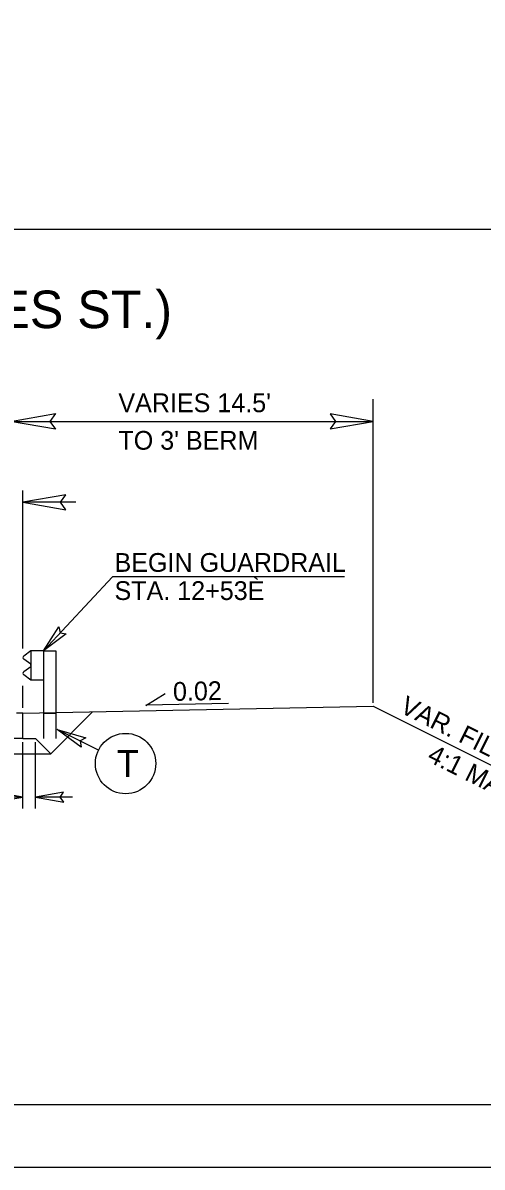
# Model space of a CAD drawing. Extents: x 1487909 to 1489267, y 497866 to 499814.
# Drawn here: x 1488991.46 to 1489009.83, y 498107.09 to 498152.83 of the extents above; entities that cross this region are included whole.
import ezdxf

# ---------------------------------------------------------------- set-up
doc = ezdxf.new("R2010")
doc.units = 0
for name, color, linetype in [('Prop Dimension', 7, 'Continuous'), ('Prop Dimension Text', 7, 'Continuous'), ('Prop Terminator CELL', 7, 'Continuous'), ('Scratch_Level_1', 7, 'Continuous'), ('Sheet Plot Border Outside CELL', 7, 'Continuous'), ('Sheet Typical CELL', 7, 'Continuous'), ('Typical Curb CELL', 7, 'Continuous'), ('Typical Guardrail CELL', 7, 'Continuous'), ('Typical Hinge Slope Arterial CELL', 7, 'Continuous'), ('Typical Hinge Slope Interstate CELL', 7, 'Continuous'), ('Typical ID Circle CELL', 7, 'Continuous'), ('Typical Pavement Slope CELL', 7, 'Continuous'), ('Typical Pavement Slope Information CELL', 7, 'Continuous'), ('Typical Terminator CELL', 7, 'Continuous'), ('Typical Text ID Circle CELL', 7, 'Continuous')]:
    doc.layers.add(name, color=color, linetype=linetype)

msp = doc.modelspace()

# ---------------------------------------------------------------- linework, layer by layer
at = {"layer": 'Prop Dimension'}
for p, q in [((1489005.464, 498125.647), (1489005.464, 498137.782)), ((1488990.964, 498136.89), (1489005.464, 498136.89)), ((1488991.464, 498127.821), (1488991.464, 498134.133)), ((1488993.586, 498133.662), (1488991.464, 498133.662)), ((1488995.053, 498130.688), (1488992.281, 498127.719)), ((1489004.326, 498130.688), (1488995.053, 498130.688)), ((1488991.464, 498125.452), (1488991.464, 498126.332)), ((1488991.463, 498121.42), (1488991.463, 498124.074)), ((1488991.963, 498121.42), (1488991.963, 498124.074)), ((1488991.463, 498121.88), (1488989.302, 498121.88)), ((1488993.45, 498121.88), (1488991.963, 498121.88))]:
    msp.add_line(p, q, dxfattribs=at)
at = {"layer": 'Prop Terminator CELL'}
for points in [[(1488992.764, 498136.58), (1488990.964, 498136.89), (1488992.774, 498137.21), (1488992.544, 498136.89)], [(1489003.754, 498136.596), (1489005.464, 498136.89), (1489003.744, 498137.194), (1489003.963, 498136.89)], [(1488993.174, 498133.957), (1488991.464, 498133.662), (1488993.183, 498133.358), (1488992.965, 498133.662)], [(1488993.19, 498128.409), (1488992.281, 498127.719), (1488992.907, 498128.682), (1488992.955, 498128.44)], [(1488990.338, 498121.686), (1488991.463, 498121.88), (1488990.332, 498122.08), (1488990.476, 498121.88)], [(1488993.088, 498122.074), (1488991.963, 498121.88), (1488993.094, 498121.68), (1488992.951, 498121.88)]]:
    msp.add_lwpolyline(points, close=True, dxfattribs=at)
at = {"layer": 'Scratch_Level_1'}
msp.add_line((1488899.964, 498144.587), (1489049.964, 498144.587), dxfattribs=at)
at = {"layer": 'Sheet Plot Border Outside CELL'}
msp.add_lwpolyline([(1489051.664, 498217.087), (1488883.264, 498217.087), (1488883.264, 498107.087), (1489051.664, 498107.087)], close=True, dxfattribs=at)
at = {"layer": 'Sheet Typical CELL'}
msp.add_lwpolyline([(1489049.964, 498214.587), (1488899.964, 498214.587), (1488899.964, 498109.587), (1489049.964, 498109.587)], close=True, dxfattribs=at)
at = {"layer": 'Typical Curb CELL'}
for p, q in [((1488991.463, 498125.227), (1488991.203, 498125.227)), ((1488991.463, 498124.227), (1488991.463, 498125.227)), ((1488991.463, 498124.227), (1488988.964, 498124.227))]:
    msp.add_line(p, q, dxfattribs=at)
at = {"layer": 'Typical Guardrail CELL'}
for p, q in [((1488991.786, 498127.719), (1488991.497, 498127.516)), ((1488992.284, 498127.719), (1488991.786, 498127.719)), ((1488991.786, 498127.719), (1488991.786, 498126.559)), ((1488992.284, 498127.719), (1488992.284, 498125.233)), ((1488992.284, 498127.719), (1488992.781, 498127.719)), ((1488992.781, 498127.719), (1488992.781, 498125.233)), ((1488991.786, 498127.186), (1488991.497, 498127.388)), ((1488991.786, 498127.092), (1488991.497, 498126.889)), ((1488991.786, 498127.139), (1488991.786, 498127.186)), ((1488991.786, 498127.139), (1488991.786, 498127.092)), ((1488991.786, 498126.559), (1488991.497, 498126.762)), ((1488992.284, 498126.559), (1488991.786, 498126.559)), ((1488992.284, 498125.233), (1488992.781, 498125.233)), ((1488992.284, 498125.233), (1488992.284, 498124.225)), ((1488992.781, 498125.233), (1488992.781, 498124.225))]:
    msp.add_line(p, q, dxfattribs=at)
for centre, start, end in [((1488991.541, 498127.452), 125.003, 235.0112), ((1488991.541, 498126.825), 125.0059, 235.0366)]:
    msp.add_arc(centre, 0.0776, start, end, dxfattribs=at)
at = {"layer": 'Typical Hinge Slope Arterial CELL'}
msp.add_line((1489005.464, 498125.507), (1489014.493, 498120.992), dxfattribs=at)
at = {"layer": 'Typical ID Circle CELL'}
msp.add_line((1488994.488, 498123.756), (1488992.831, 498124.581), dxfattribs=at)
msp.add_circle((1488995.57, 498123.219), 1.208, dxfattribs=at)
at = {"layer": 'Typical Pavement Slope CELL'}
for p, q in [((1488991.463, 498125.227), (1489005.464, 498125.507)), ((1488994.245, 498125.282), (1488992.577, 498123.614)), ((1488991.463, 498124.227), (1488991.963, 498124.227)), ((1488991.963, 498124.227), (1488992.577, 498123.614)), ((1488988.964, 498123.614), (1488992.577, 498123.614))]:
    msp.add_line(p, q, dxfattribs=at)
at = {"layer": 'Typical Pavement Slope Information CELL'}
for p, q in [((1488996.375, 498125.543), (1488997.158, 498126.016)), ((1488996.375, 498125.563), (1488999.691, 498125.629))]:
    msp.add_line(p, q, dxfattribs=at)
at = {"layer": 'Typical Terminator CELL'}
msp.add_lwpolyline([(1488993.79, 498123.878), (1488992.831, 498124.581), (1488993.978, 498124.243), (1488993.752, 498124.123)], close=True, dxfattribs=at)

# ---------------------------------------------------------------- texts
at = {"layer": 'Prop Dimension Text'}
for s, p in [("VARIES 14.5'", (1488995.281, 498137.265)), ("TO 3' BERM", (1488995.283, 498135.765)), ('BEGIN GUARDRAIL', (1488995.127, 498130.883)), ('STA. 12+53È', (1488995.127, 498129.758))]:
    msp.add_text(s, height=0.75, dxfattribs=at).set_placement(p)
at = {"layer": 'Typical Hinge Slope Arterial CELL'}
for s, p in [('VAR. FILL SLOPE', (1489006.489, 498125.283)), ('4:1 MAX', (1489007.586, 498123.338))]:
    msp.add_text(s, height=0.75, rotation=333.4658, dxfattribs=at).set_placement(p)
at = {"layer": 'Typical Hinge Slope Interstate CELL'}
msp.add_text('C -Y2- (E. CHARLES ST.)', height=1.5, dxfattribs=at).set_placement((1488974.133, 498140.625))
at = {"layer": 'Typical Pavement Slope Information CELL'}
msp.add_text('0.02', height=0.75, rotation=1.1457, dxfattribs=at).set_placement((1488997.472, 498125.723))
at = {"layer": 'Typical Text ID Circle CELL'}
msp.add_text('T', height=1.082, dxfattribs=at).set_placement((1488995.215, 498122.678))

doc.saveas('drawing.dxf')
